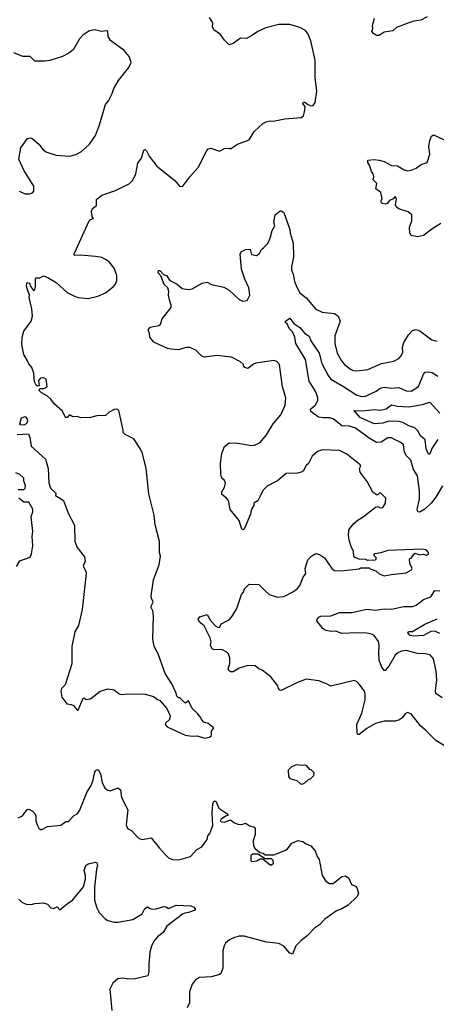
# Model space of a CAD drawing. Extents: x 1933546 to 2138868, y 524910 to 667279.
# Tile 370 of 466: x 2055282 to 2058648, y 642993 to 650952. Entities that reach past the tile are written whole.
import ezdxf

# ---------------------------------------------------------------- set-up
doc = ezdxf.new("R2010")
doc.units = 0

msp = doc.modelspace()

# ---------------------------------------------------------------- linework, layer by layer
at = {"layer": '0CON10XD'}
for points in [[(2055344.3, 648195), (2055314.4, 648245), (2055298.9, 648325), (2055302.9, 648385), (2055314.2, 648435), (2055374, 648515), (2055385.4, 648554.6), (2055380.7, 648615), (2055359.1, 648705), (2055360.8, 648725), (2055341.9, 648775), (2055337.8, 648805), (2055342.1, 648827.9), (2055361.3, 648821.3), (2055371.9, 648791.9), (2055395, 648760), (2055405, 648770), (2055410, 648795), (2055408.8, 648855), (2055413.3, 648865), (2055445, 648866.2), (2055475, 648880), (2055508.3, 648868.3), (2055575, 648826.7), (2055665.7, 648745.7), (2055725, 648717.5), (2055755, 648707.5), (2055835, 648697.5), (2055914.1, 648715.9), (2055975.7, 648744.3), (2056037.7, 648792.3), (2056056.7, 648815), (2056066.1, 648843.9), (2056066.2, 648885), (2056045, 648942.5), (2056005.7, 648995.7), (2055975, 649013.8), (2055945, 649028.8), (2055895, 649038.8), (2055775, 649048.8), (2055727, 649047), (2055720, 649055), (2055723.3, 649065), (2055843.3, 649325), (2055855, 649337.5), (2055877.5, 649345), (2055867.5, 649357.5), (2055862, 649405), (2055870.8, 649425), (2055901.1, 649448.9), (2055901.7, 649498.3), (2055946.1, 649533.9), (2056055, 649572), (2056126.7, 649605), (2056165, 649625.8), (2056196, 649655), (2056219.2, 649705), (2056237, 649793), (2056265, 649833.3), (2056285, 649898), (2056295, 649902), (2056305, 649892), (2056327.7, 649847.7), (2056388.8, 649768.8), (2056535, 649652.5), (2056575, 649602.5), (2056600, 649605), (2056655, 649682.5), (2056723.6, 649756.4), (2056792.5, 649895), (2056805, 649907.5), (2056825, 649912.5), (2056895, 649890), (2056935, 649910), (2056975, 649912.5), (2056985, 649907.5), (2057040, 649945), (2057135, 649981.2), (2057175, 650047.5), (2057246.4, 650113.6), (2057273, 650127), (2057305, 650133.3), (2057328.3, 650131.7), (2057425, 650151.2), (2057555, 650161.2), (2057574.3, 650175.7), (2057583.6, 650206.4), (2057587.7, 650247.7), (2057570, 650275), (2057573.3, 650285), (2057585, 650286), (2057607.5, 650267.5), (2057635, 650256.7), (2057652.5, 650257.5), (2057667.7, 650282.3), (2057683.3, 650375), (2057668.8, 650485), (2057670, 650625), (2057635, 650780), (2057612.5, 650835), (2057590, 650865), (2057545, 650887.5), (2057465, 650912.5), (2057375, 650912.5), (2057270, 650885), (2057205, 650856.7), (2057155, 650820), (2057115, 650800), (2057065, 650803.3), (2057005, 650759.4), (2056975, 650749.4), (2056935, 650785.7), (2056905, 650832.2), (2056850, 650870), (2056839.2, 650895), (2056842.5, 650925), (2056815, 650968.8)], [(2058575, 650976), (2058521.7, 650948.3), (2058465, 650940), (2058425, 650926.7), (2058325, 650887.5), (2058295, 650860.9), (2058225, 650850.6), (2058185, 650823.6), (2058165, 650822.5), (2058138.8, 650838.8), (2058127.1, 650855), (2058135, 650880), (2058132.7, 650905), (2058149.5, 650965)], [(2055277.5, 649565), (2055325, 649543.8), (2055360, 649545), (2055385, 649553.3), (2055396.7, 649565), (2055396.2, 649605), (2055316, 649735), (2055274.2, 649825), (2055292, 649915), (2055345, 649990), (2055365, 649998), (2055382.3, 649992.3), (2055435, 649946.7), (2055470.9, 649900.9), (2055502.1, 649882.1), (2055575, 649856), (2055685, 649848), (2055735, 649862), (2055780, 649885), (2055846.2, 649945), (2055894, 650015), (2055927, 650103), (2055974, 650265), (2055998.8, 650295), (2056029.4, 650355), (2056042.5, 650395), (2056078.8, 650461.2), (2056162.5, 650565), (2056182.5, 650605), (2056166.7, 650655), (2056125, 650703.3), (2056015, 650783.8), (2055997.5, 650815), (2055995, 650856.7), (2055985, 650861.2), (2055945, 650856.2), (2055885, 650870), (2055845, 650861.2), (2055795, 650830), (2055765, 650796.2), (2055715, 650712), (2055678.8, 650681.2), (2055626.3, 650653.7), (2055525, 650622.9), (2055485, 650617.5), (2055405, 650616.2), (2055365, 650653.1), (2055306.7, 650655), (2055233.3, 650685)], [(2058685, 649304), (2058611.3, 649258.7), (2058545, 649207.1), (2058495, 649195.8), (2058445, 649206.7), (2058434.2, 649225), (2058431.9, 649275), (2058448.6, 649325), (2058450, 649375), (2058419.2, 649399.1), (2058343.8, 649423.8), (2058326.9, 649435), (2058318.6, 649455), (2058326.5, 649505), (2058315, 649522.5), (2058300, 649505), (2058270.7, 649489.3), (2058250, 649465), (2058235, 649460), (2058210, 649465), (2058200, 649485), (2058210, 649505), (2058200, 649555), (2058160, 649585), (2058167, 649627), (2058138.3, 649658.3), (2058142.5, 649685), (2058137.5, 649705), (2058123.3, 649725), (2058110.7, 649770.7), (2058093.3, 649796.7), (2058095, 649817.5), (2058145, 649822.5), (2058185, 649816), (2058225.9, 649805.9), (2058285, 649772.5), (2058335, 649770), (2058388.5, 649738.5), (2058415, 649730.8), (2058445, 649736), (2058485, 649751.2), (2058525, 649780), (2058575, 649797.5), (2058594, 649865), (2058588, 649925), (2058594, 649975), (2058609.5, 650010.5), (2058625, 650021.2), (2058745, 649964.2)], [(2057269.2, 646329.2), (2057296.4, 646306.4), (2057365, 646283.8), (2057415, 646290), (2057495, 646331.2), (2057525, 646353.3), (2057545, 646377.5), (2057572.5, 646445), (2057592.5, 646475), (2057586.7, 646515), (2057608.8, 646585), (2057640.7, 646619.3), (2057675, 646637.5), (2057705, 646630), (2057745, 646603.3), (2057802.5, 646515), (2057825, 646500), (2057875, 646496.2), (2058025, 646512.5), (2058035, 646520), (2058105, 646520), (2058112.5, 646512.5), (2058158.3, 646498.3), (2058185, 646472.5), (2058226.4, 646456.4), (2058281.7, 646468.3), (2058405, 646480), (2058446.1, 646503.9), (2058452.5, 646515), (2058432.5, 646555), (2058430, 646595), (2058445, 646600), (2058475, 646640), (2058515, 646626.7), (2058545, 646631.2), (2058565, 646624), (2058575, 646626.7), (2058583.3, 646635), (2058583.3, 646645), (2058565, 646666.7), (2058535, 646673.3), (2058255, 646660), (2058198.3, 646641.7), (2058150, 646635), (2058140, 646625), (2058161.7, 646601.7), (2058156.7, 646583.3), (2058095, 646580), (2058075, 646587.5), (2058025, 646590), (2057990, 646605), (2057980, 646615), (2057977.5, 646655), (2057963.3, 646685), (2057943.3, 646745), (2057938.8, 646785), (2057941.2, 646825), (2057949.5, 646840.5), (2057980.5, 646879.5), (2058015, 646910), (2058055.8, 646934.2), (2058155, 647012.5), (2058175, 647017.5), (2058195, 647007.5), (2058215, 647010), (2058237, 647043), (2058240, 647085), (2058195, 647130), (2058175, 647110), (2058165, 647110), (2058133.6, 647133.6), (2058088.3, 647218.3), (2058033.3, 647295), (2058027.5, 647325), (2058037.5, 647345), (2058031.2, 647355), (2057925, 647440.8), (2057865, 647469.2), (2057725.9, 647475.9), (2057688.3, 647461.7), (2057645.9, 647424.1), (2057615.8, 647365), (2057594, 647345), (2057573.3, 647305), (2057555, 647294), (2057525, 647287.5), (2057435, 647283.3), (2057365.8, 647224.2), (2057285, 647183.3), (2057246.7, 647145), (2057225, 647100), (2057205, 647062.5), (2057173.3, 647045), (2057173.3, 647025), (2057154, 646995), (2057146.2, 646955), (2057095.6, 646834.4), (2057085, 646828.8), (2057076.7, 646835), (2057054.3, 646905), (2056982.1, 646992.1), (2056968.8, 647065), (2056953.3, 647085), (2056913.8, 647115), (2056913.8, 647135), (2056935, 647172.5), (2056943.8, 647205), (2056935, 647227.5), (2056915, 647246.7), (2056907.1, 647277.1), (2056903.5, 647365), (2056915.2, 647445), (2056935, 647500.8), (2056975, 647532), (2057045, 647528.9), (2057155, 647508.9), (2057178.3, 647511.7), (2057225.8, 647535), (2057275, 647596.7), (2057330, 647685), (2057392.3, 647757.7), (2057426.2, 647836.2), (2057430.8, 647895), (2057405.6, 647985), (2057380, 648165), (2057359.1, 648189.1), (2057335, 648196.9), (2057190, 648175), (2057171.7, 648168.3), (2057125, 648132.5), (2057101.7, 648141.7), (2057090, 648155), (2057090, 648165), (2057066.1, 648186.1), (2056992.7, 648222.7), (2056875, 648236.2), (2056775.9, 648224.1), (2056753.2, 648233.2), (2056705, 648280), (2056655, 648302.5), (2056623, 648303), (2056565, 648284.5), (2056505, 648287.8), (2056476.7, 648295), (2056365.7, 648345.7), (2056332.5, 648385), (2056330, 648415), (2056318.8, 648445), (2056335, 648465.8), (2056405, 648481.2), (2056418.3, 648491.7), (2056433.8, 648535), (2056505, 648626.7), (2056506.6, 648645), (2056491.7, 648688.3), (2056484.5, 648725), (2056486.7, 648755), (2056478.1, 648785), (2056450.2, 648810.2), (2056420.8, 648880.8), (2056400.4, 648905), (2056404.2, 648925), (2056414.3, 648925.7), (2056443.2, 648893.2), (2056467.5, 648885), (2056495, 648843.8), (2056555, 648813.8), (2056595, 648780), (2056645, 648772), (2056674, 648776), (2056755, 648822), (2056795, 648830), (2056831.7, 648811.7), (2056930.3, 648790.3), (2056975, 648766.2), (2057055, 648688.8), (2057085, 648676), (2057118.3, 648681.7), (2057141.2, 648725), (2057134.2, 648785), (2057099.4, 648855), (2057074.3, 648935), (2057061.7, 649058.3), (2057073.2, 649076.8), (2057105, 649094), (2057143, 649097), (2057153.8, 649055), (2057195, 649045.7), (2057218.4, 649061.6), (2057235.7, 649094.3), (2057255, 649111.2), (2057287, 649143), (2057305.8, 649185), (2057321.2, 649248.8), (2057343.3, 649285), (2057336.2, 649315), (2057345.8, 649374.2), (2057385, 649406), (2057395, 649406.2), (2057415, 649393.3), (2057464.4, 649255), (2057465.6, 649225), (2057490.8, 649145), (2057494.6, 649035), (2057477.1, 648955), (2057477.1, 648927.1), (2057491.9, 648895), (2057503.2, 648836.8), (2057523.1, 648785), (2057545, 648743.8), (2057595, 648703.8), (2057675, 648612.5), (2057725, 648587.1), (2057825, 648578), (2057854.1, 648554.1), (2057869.5, 648515), (2057826.8, 648396.8), (2057828.5, 648335), (2057845.5, 648255), (2057881.5, 648195), (2057905, 648165.8), (2057955, 648127.1), (2057975, 648117.1), (2058005, 648113.1), (2058095, 648123.6), (2058205, 648172.5), (2058305, 648191.4), (2058345, 648212.9), (2058364.3, 648235), (2058375.8, 648265), (2058374.4, 648305.6), (2058385, 648343.3), (2058422, 648405), (2058455, 648440), (2058485, 648448), (2058515, 648437.5), (2058612.5, 648365), (2058655, 648354.2)], [(2058696.7, 647185), (2058645, 647092.5), (2058606.7, 647043.3), (2058554.3, 646995), (2058515, 646970.6), (2058498.8, 646975), (2058492.7, 646995), (2058511.1, 647075), (2058513.1, 647143.1), (2058494.4, 647265.6), (2058463.5, 647315), (2058442.7, 647392.7), (2058407.2, 647427.2), (2058390.8, 647455), (2058381.2, 647515), (2058360, 647535), (2058305, 647562.5), (2058285, 647570.8), (2058255, 647572), (2058202, 647538), (2058165, 647535.6), (2058105, 647569.4), (2057995, 647650.8), (2057945, 647667.5), (2057885, 647667.7), (2057815, 647725.3), (2057785, 647734.7), (2057735, 647733.4), (2057695, 647740), (2057634.1, 647784.1), (2057630.9, 647805), (2057671.3, 647838.7), (2057691.2, 647875), (2057691.7, 647895), (2057674.3, 647945), (2057619.3, 648029.3), (2057590.4, 648205), (2057511.8, 648335), (2057505, 648386.7), (2057485, 648428.8), (2057460, 648455), (2057443.6, 648493.6), (2057430, 648505), (2057430, 648515), (2057465, 648538.8), (2057495.5, 648495.5), (2057520.6, 648480.6), (2057545.6, 648465), (2057585.6, 648415), (2057620, 648395), (2057633.3, 648355), (2057701.1, 648255), (2057723, 648173), (2057772.9, 648075), (2057794.6, 648045), (2057897, 647987), (2058005, 647915.5), (2058045, 647905.6), (2058075, 647908.8), (2058161.9, 647948.1), (2058195, 647974.3), (2058225, 647980.6), (2058285, 647973.1), (2058345, 647978.1), (2058405, 647952.5), (2058445, 647948.9), (2058505, 647985.8), (2058545, 648087.5), (2058558.3, 648101.7), (2058583.4, 648106.6), (2058615, 648100.5), (2058660.4, 648070.4)], [(2055261.2, 647598.8), (2055353, 647603), (2055364.4, 647575), (2055374, 647505), (2055489.7, 647399.7), (2055511.9, 647325), (2055517, 647207), (2055530, 647165), (2055572.5, 647125), (2055570, 647105), (2055635.7, 647065.7), (2055674.4, 646964.4), (2055724.2, 646865), (2055726, 646735), (2055746.2, 646685), (2055805, 646610), (2055810.9, 646575), (2055794.3, 646535), (2055815.2, 646495.2), (2055818.1, 646475), (2055786.8, 646185), (2055755.6, 646054.4), (2055726.1, 646003.9), (2055703.1, 645885), (2055702.9, 645745), (2055648.8, 645575), (2055620, 645545), (2055613.3, 645525), (2055622.5, 645475), (2055661.7, 645421.7), (2055697, 645417), (2055715, 645407.5), (2055745, 645370), (2055755, 645370), (2055795, 645466.7), (2055805, 645467.5), (2055817, 645457), (2055855, 645463.3), (2055932.5, 645525), (2055995, 645543.3), (2056043.9, 645533.9), (2056085, 645503.3), (2056105, 645496.7), (2056155, 645502.5), (2056295, 645501.2), (2056362.5, 645482.5), (2056395, 645457.5), (2056415, 645450), (2056470, 645385), (2056497.5, 645325), (2056492.5, 645295), (2056460, 645265), (2056457.5, 645255), (2056472.5, 645235), (2056618.3, 645168.3), (2056675, 645160), (2056715, 645162.5), (2056775, 645143.3), (2056816.4, 645153.6), (2056830, 645165), (2056830, 645205), (2056850, 645225), (2056845, 645230), (2056805, 645262.5), (2056770, 645275), (2056750, 645295), (2056747, 645307), (2056717.5, 645345), (2056673.9, 645383.9), (2056646.4, 645446.4), (2056625, 645430), (2056615, 645430), (2056575, 645470), (2056565, 645470), (2056550, 645485), (2056547, 645507), (2056510, 645585), (2056456.4, 645666.4), (2056400, 645825), (2056368.8, 645885), (2056356.2, 645945), (2056363.6, 646133.6), (2056356.2, 646175), (2056341.2, 646205), (2056360, 646245), (2056345.8, 646275), (2056344, 646295), (2056362, 646425), (2056408.8, 646545), (2056420, 646615), (2056411.2, 646645), (2056410, 646735), (2056375, 646870), (2056367.7, 646947.7), (2056325, 647120), (2056303.8, 647325), (2056274.1, 647444.1), (2056255.7, 647485.7), (2056202.7, 647562.7), (2056135, 647598.6), (2056118, 647615), (2056118.8, 647635), (2056083, 647793), (2056065, 647802.5), (2056045, 647800), (2056005, 647780), (2055975, 647753.8), (2055905, 647749.2), (2055855, 647735.6), (2055775, 647734.3), (2055745, 647743.8), (2055710.5, 647740.5), (2055685, 647756.7), (2055665, 647736.2), (2055655, 647737.5), (2055645, 647746), (2055626.8, 647786.8), (2055564, 647845), (2055533.3, 647885), (2055505, 647908.8), (2055457.5, 647935), (2055440, 647955), (2055445, 647970), (2055479.3, 647970.7), (2055502.5, 647985), (2055496.2, 648045), (2055475, 648056.2), (2055450, 648055), (2055433.6, 648036.4), (2055438.3, 647991.7), (2055425, 647990), (2055415, 647997.5), (2055401.2, 648025), (2055395.8, 648095), (2055380.5, 648140.5), (2055355, 648170), (2055344.3, 648195)], [(2058660.4, 647559.6), (2058611.8, 647485), (2058595, 647441.2), (2058585, 647441.2), (2058565, 647483.3), (2058557.3, 647555), (2058518.6, 647588.6), (2058497.5, 647627.5), (2058473.4, 647653.4), (2058425, 647667.9), (2058377, 647697), (2058345, 647704), (2058265, 647706.3), (2058215, 647690), (2058145, 647685.3), (2058032.7, 647735), (2057997.5, 647777.5), (2057983.3, 647785), (2057988.3, 647791.7), (2058055, 647790.3), (2058145, 647802.2), (2058197.5, 647795), (2058242.3, 647807.7), (2058285, 647837.7), (2058335, 647826.8), (2058425, 647821.6), (2058535, 647842.3), (2058595, 647861.1), (2058675, 647770.8)], [(2055315, 647674.2), (2055288.3, 647678.3), (2055283.3, 647685), (2055295, 647732.5), (2055325, 647743.3), (2055343.3, 647725), (2055344, 647705), (2055335, 647684), (2055315, 647674.2)], [(2055270, 647155), (2055315, 647153.8), (2055326.7, 647165), (2055328, 647185), (2055313.9, 647223.9), (2055314, 647245), (2055282, 647275), (2055249.5, 647289.5)], [(2055255, 646532.5), (2055283.1, 646576.9), (2055365, 646607.5), (2055376.8, 646633.2), (2055388.3, 646698.3), (2055381.5, 646775), (2055387.5, 646815), (2055373.3, 646935), (2055387.1, 646975), (2055387.1, 646995), (2055355, 647052.5), (2055315, 647052.5), (2055274.1, 647084.1)], [(2058719.5, 645079.5), (2058644.4, 645125), (2058559.8, 645209.8), (2058520, 645245), (2058445, 645340), (2058415, 645353.3), (2058395, 645342.5), (2058370, 645305), (2058345, 645290.6), (2058315, 645281.5), (2058225, 645283.1), (2058155, 645262.9), (2058086.7, 645223.3), (2058025, 645173.3), (2058014, 645174), (2058008, 645185), (2058006.4, 645255), (2058045, 645346.7), (2058071.9, 645455), (2058074.1, 645504.1), (2058066.2, 645525), (2058025, 645580), (2058002.3, 645602.3), (2057985, 645610), (2057795, 645564.2), (2057760, 645585), (2057697.2, 645607.2), (2057595, 645621.1), (2057525, 645595.7), (2057395, 645530), (2057382.7, 645532.7), (2057373.6, 645546.4), (2057367.1, 645567.1), (2057309.5, 645639.5), (2057240, 645695), (2057215, 645706), (2057185, 645730), (2057125, 645732), (2057055, 645709.2), (2057005, 645682), (2056985, 645681.2), (2056970.7, 645690.7), (2056966.7, 645705), (2056978.8, 645745), (2056978.8, 645795), (2056968.8, 645825), (2056955, 645840), (2056915, 645861.4), (2056855, 645858.8), (2056836.1, 645866.1), (2056823.8, 645895), (2056827.7, 645922.3), (2056820.8, 645955), (2056771.7, 646051.7), (2056735, 646082), (2056724.2, 646105), (2056736.7, 646125), (2056795, 646143.8), (2056824.4, 646094.4), (2056865, 646048.8), (2056885, 646038.8), (2056898.8, 646041.2), (2056910.7, 646069.3), (2056975, 646100), (2056998.8, 646131.2), (2057035, 646192.5), (2057074.1, 646305.9), (2057088.8, 646325), (2057097.3, 646352.7), (2057135, 646388.8), (2057215, 646387.5), (2057269.2, 646329.2)], [(2058695, 645469.4), (2058642.9, 645505), (2058640, 645525), (2058652.7, 645615), (2058645.5, 645685), (2058625, 645786.7), (2058597.6, 645817.6), (2058556.8, 645826.8), (2058495, 645828.9), (2058405, 645853.3), (2058365, 645848.2), (2058335.7, 645835), (2058315, 645816.4), (2058264, 645726), (2058235, 645692), (2058225, 645692), (2058205, 645724), (2058186.1, 645776.1), (2058182, 645835), (2058186.9, 645895), (2058180.9, 645925), (2058144.4, 645975), (2058125, 645986.2), (2058085, 645993.8), (2058005, 645996.8), (2057885, 645990.6), (2057835, 646009.2), (2057802.7, 646007.3), (2057755.5, 646015.5), (2057731.1, 646031.1), (2057681.7, 646091.7), (2057684, 646105), (2057697.5, 646122.5), (2057715, 646129.5), (2057795, 646134.4), (2057865, 646160), (2057965, 646160), (2058085, 646188.5), (2058155, 646178.5), (2058225, 646190.9), (2058285, 646187.3), (2058385, 646207.5), (2058455, 646208.9), (2058485, 646220.6), (2058545, 646265.6), (2058602.6, 646287.4), (2058635, 646338.8), (2058675, 646335.6)], [(2058675, 645990.4), (2058635, 646009.6), (2058603.9, 646006.1), (2058545, 645974.7), (2058465, 645967.9), (2058435.7, 645975), (2058418.6, 645995), (2058423.1, 646006.9), (2058455, 646006), (2058554, 646065), (2058655, 646109.5)], [(2055270, 644500), (2055305, 644516.7), (2055342.9, 644567.1), (2055355, 644571.2), (2055385.8, 644555.8), (2055405, 644536.7), (2055412.9, 644515), (2055413.1, 644475), (2055425, 644437.5), (2055435, 644416.7), (2055455, 644402.5), (2055505, 644431.2), (2055615, 644441.9), (2055655, 644470), (2055675, 644470), (2055715, 644517.5), (2055745, 644532.5), (2055765, 644556.7), (2055825, 644706.7), (2055858.8, 644761.2), (2055878.5, 644815), (2055880.6, 644840.6), (2055895, 644883.3), (2055915, 644891.2), (2055935, 644857.5), (2055948.1, 644785), (2055970.3, 644740.3), (2055993.2, 644723.2), (2056015, 644718), (2056075, 644743.3), (2056095, 644727.5), (2056104.2, 644665), (2056155.7, 644565), (2056141.2, 644445), (2056152.5, 644415), (2056185, 644397.5), (2056235, 644342.5), (2056255, 644330), (2056275, 644326.7), (2056345, 644340), (2056410, 644255), (2056460.5, 644200.5), (2056485, 644176.7), (2056515, 644163.3), (2056568.3, 644161.7), (2056660.7, 644189.3), (2056712.5, 644245), (2056753, 644267), (2056797.5, 644325), (2056802.5, 644355), (2056817.5, 644375), (2056841.7, 644438.3), (2056836, 644535), (2056841.1, 644615), (2056848.8, 644635), (2056865.7, 644635), (2056890, 644580), (2056956.1, 644536.1), (2056965, 644520), (2056945, 644513.8), (2056910.5, 644489.5), (2056902.5, 644475), (2056915, 644467.5), (2056935, 644466.2), (2056985, 644483.3), (2057011.7, 644461.7), (2057045, 644450), (2057075, 644447.5), (2057105, 644457.5), (2057140, 644435), (2057175.9, 644425.9), (2057183.6, 644413.6), (2057183.6, 644366.4), (2057167.5, 644315), (2057170, 644275), (2057182.5, 644255), (2057221.2, 644221.2), (2057247.5, 644215), (2057265, 644202.5), (2057335, 644201.2), (2057425, 644237.5), (2057445, 644251.2), (2057481.2, 644295), (2057532.3, 644317.7), (2057568.2, 644308.2), (2057595, 644290), (2057633.3, 644275), (2057668.8, 644235), (2057685, 644187.5), (2057700, 644165), (2057726, 644035), (2057755, 643988.8), (2057785, 643968.8), (2057815, 643971.2), (2057885, 644026), (2057915, 644031.4), (2057942.1, 644012.1), (2057962.3, 643962.3), (2057995, 643948.8), (2058005.6, 643935.6), (2058019.1, 643890.9), (2058009.2, 643865), (2057935, 643795.6), (2057883.9, 643763.9), (2057841.7, 643748.3), (2057747.7, 643682.3), (2057702.5, 643635), (2057665, 643612.5), (2057605, 643547.5), (2057555, 643510), (2057512.5, 643465), (2057485, 643400), (2057465, 643406.2), (2057415, 643462.9), (2057375, 643486), (2057275, 643496.2), (2057095, 643543.8), (2057055, 643543.8), (2057015.9, 643534.1), (2056975.9, 643514.1), (2056945, 643486.7), (2056933.8, 643465), (2056924, 643425), (2056923.9, 643286.1), (2056907.1, 643242.9), (2056895, 643234), (2056830, 643215), (2056735, 643211.2), (2056705.8, 643194.2), (2056674, 643155), (2056653.8, 643095), (2056653.3, 643005), (2056634, 642965)], [(2057565, 644772.5), (2057585, 644782.5), (2057615, 644810), (2057630, 644815), (2057657, 644843), (2057660, 644865), (2057640, 644885), (2057625, 644890), (2057601.7, 644921.7), (2057585, 644927.5), (2057565, 644922.5), (2057515, 644930), (2057475, 644910), (2057450, 644885), (2057452.5, 644835), (2057465, 644817.5), (2057521.7, 644801.7), (2057550, 644775), (2057565, 644772.5)], [(2055273.9, 643843.9), (2055299.3, 643819.3), (2055335, 643803.3), (2055375, 643800), (2055405, 643808.8), (2055475, 643812.5), (2055505, 643802.5), (2055533.9, 643773.9), (2055555, 643766.7), (2055585, 643780), (2055605, 643757.5), (2055653.9, 643796.1), (2055712.1, 643837.9), (2055798, 643942), (2055813.1, 644005), (2055812.5, 644035), (2055801.2, 644075), (2055816.7, 644115), (2055835, 644130), (2055893, 644143), (2055906.1, 644136.1), (2055911.2, 644115), (2055901.2, 644085), (2055885, 643940), (2055886.9, 643835), (2055904.2, 643774.2), (2055923.8, 643735), (2055973.4, 643683.4), (2055995, 643670), (2056045, 643657.5), (2056075, 643657.5), (2056195, 643678.8), (2056270, 643725), (2056292.7, 643767.3), (2056315, 643780), (2056335, 643766.7), (2056353.6, 643763.6), (2056385, 643765.6), (2056445, 643784.4), (2056462.5, 643782.5), (2056485, 643767.5), (2056545, 643795.5), (2056665, 643790), (2056687.7, 643777.7), (2056700, 643765), (2056700, 643755), (2056644.2, 643734.2), (2056615, 643730.8), (2056598.3, 643721.7), (2056470, 643625), (2056440, 643575), (2056395, 643540), (2056365, 643503.3), (2056345.9, 643464.1), (2056334.1, 643415.9), (2056323.8, 643315), (2056326, 643255), (2056315.9, 643224.1), (2056215, 643198.1), (2056166.8, 643196.8), (2056115, 643204.3), (2056075, 643200), (2056033.8, 643165), (2056010, 643115), (2056025.8, 642944.2)], [(2057315, 644120), (2057332.5, 644135), (2057330, 644155), (2057315, 644170), (2057265, 644170), (2057205, 644207.5), (2057165, 644206.7), (2057150, 644195), (2057150, 644155), (2057158.3, 644148.3), (2057196.4, 644153.6), (2057225, 644170), (2057245, 644170), (2057305, 644120), (2057315, 644120)]]:
    msp.add_lwpolyline(points, dxfattribs=at)

doc.saveas('drawing.dxf')
